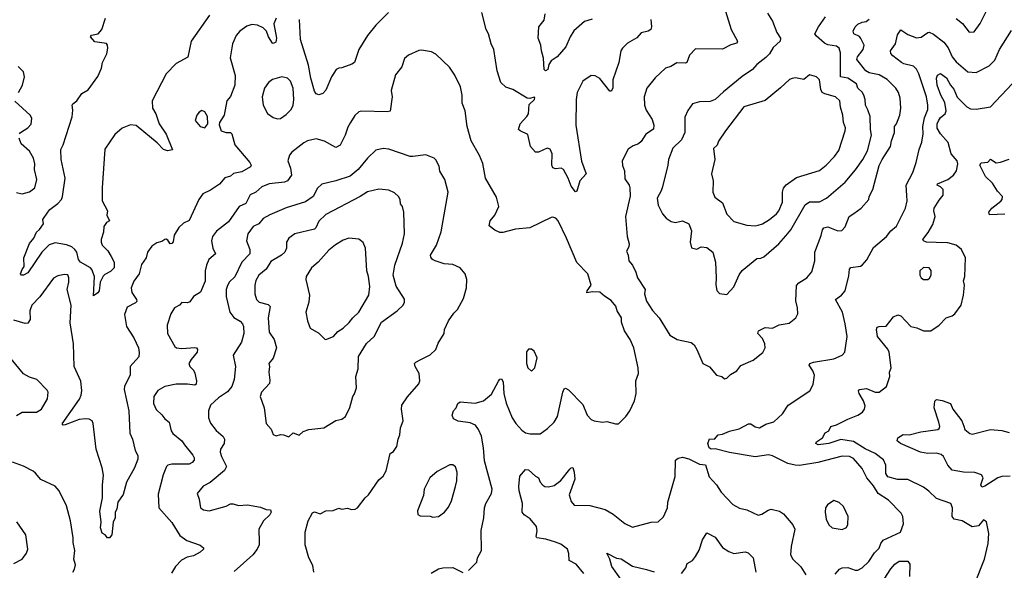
# Model space of a CAD drawing. Extents: x 2057697 to 2160550, y 827490 to 1016834.
# Tile 377 of 509: x 2065857 to 2072762, y 980288 to 984144. Entities that reach past the tile are written whole.
import ezdxf

# ---------------------------------------------------------------- set-up
doc = ezdxf.new("R2010")
doc.units = 0

msp = doc.modelspace()

# ---------------------------------------------------------------- linework, layer by layer
at = {"layer": '0CON20XD'}
for points in [[(2072425, 984153.3), (2072468, 984118), (2072515, 984056.2), (2072549.7, 984060.3), (2072592, 984118), (2072640.6, 984215)], [(2067187.5, 984175), (2067060.5, 983995), (2067037.2, 983882.8), (2066953.4, 983836.6), (2066885, 983764.3), (2066786.4, 983575), (2066789.2, 983525), (2066811.1, 983485), (2066835.9, 983415.9), (2066885, 983342), (2066927.7, 983232.3), (2066894.3, 983225.7), (2066865.8, 983235), (2066821.6, 983281.6), (2066675, 983402.5), (2066635, 983406.8), (2066575, 983384.5), (2066525, 983339.1), (2066453.6, 983236.4), (2066435.4, 982965.4), (2066434.4, 982875), (2066472, 982805), (2066468.8, 982775), (2066486.7, 982735), (2066465, 982723.3), (2066448, 982695), (2066445.6, 982655), (2066428.9, 982605), (2066428.2, 982585), (2066435, 982564.2), (2066475, 982525.8), (2066499.2, 982485), (2066518.8, 982445), (2066518.8, 982405), (2066495, 982380), (2066455, 982360), (2066442.8, 982347.2), (2066422, 982305), (2066415.4, 982244.6), (2066405, 982230), (2066375, 982210), (2066382.2, 982345), (2066363.9, 982393.9), (2066354.2, 982405), (2066284.6, 982445), (2066269.6, 982465), (2066256.9, 982515), (2066244.3, 982534.3), (2066222.6, 982552.6), (2066185, 982566.8), (2066105, 982581.8), (2066063.2, 982566.8), (2066012.5, 982515), (2065915, 982372), (2065885, 982354), (2065870, 982355), (2065863.3, 982365), (2065874.2, 982395), (2065889.2, 982415), (2065886.7, 982475), (2065925, 982576.2), (2065955.7, 982614.3), (2065974, 982655), (2065995.8, 982674.2), (2066024, 982715), (2066020, 982745), (2066055, 982796), (2066069.2, 982815), (2066125, 982856.9), (2066149.4, 982885), (2066158.1, 982905), (2066176.5, 983035), (2066148.8, 983165), (2066146.2, 983235), (2066162.4, 983267.6), (2066225.9, 983464.1), (2066230.6, 983509.4)], [(2066230.6, 983509.4), (2066224.2, 983545), (2066230, 983555), (2066258.6, 983575), (2066292.3, 983627.7), (2066336.9, 983653.1), (2066405, 983747.5), (2066430, 983805), (2066436.9, 983845), (2066467.5, 983905), (2066475.6, 983945.6), (2066474, 983965), (2066465, 983978), (2066385, 983988.9), (2066353.8, 984025), (2066360, 984035), (2066407.5, 984045), (2066432.2, 984075), (2066459.2, 984155)], [(2067655.7, 984155), (2067638.1, 984115), (2067658.8, 984015), (2067653, 983987), (2067635, 983977.5), (2067630.7, 983980.7), (2067602.9, 984025), (2067587.1, 984065), (2067565, 984086.9), (2067525, 984105.6), (2067485, 984110.8), (2067450.3, 984099.7), (2067401.2, 984065), (2067375.6, 984034.4), (2067348.9, 983975), (2067332.7, 983877.3), (2067367.3, 983752.7), (2067365.8, 983685.8), (2067335, 983606.7), (2067308.8, 983575), (2067292, 983475), (2067257.5, 983425), (2067257, 983407), (2067270, 983365), (2067305, 983353.8), (2067335, 983353.3), (2067344.1, 983344.1), (2067365, 983268.8), (2067470.8, 983145), (2067480, 983125), (2067475, 983114.3), (2067415, 983078.8), (2067355.8, 983065.8), (2067335, 983048.6), (2067294.6, 983035.4), (2067257.4, 982992.6), (2067195, 982949.2), (2067142, 982925), (2067112.5, 982885), (2067045, 982737.5), (2067005, 982720), (2066972.2, 982687.8), (2066940.8, 982635), (2066932.3, 982587.7), (2066925, 982576.7), (2066912.5, 982575), (2066895, 982600), (2066885, 982606.7), (2066875, 982603.8), (2066855, 982591.2), (2066818.8, 982581.2), (2066783.1, 982556.9), (2066754.3, 982515), (2066744, 982475), (2066711.7, 982428.3), (2066695.6, 982365), (2066657.7, 982312.3), (2066639.1, 982265), (2066644, 982234), (2066677.3, 982185), (2066679.1, 982170.9), (2066669.9, 982160.1), (2066610.3, 982129.7), (2066591.3, 982078.7), (2066606.5, 981995), (2066658.5, 981915), (2066689.2, 981845), (2066695.9, 981814.1), (2066692.5, 981782.5), (2066630.8, 981715), (2066630.8, 981655), (2066593, 981577), (2066590.5, 981555), (2066623.6, 981405), (2066629.1, 981249.1), (2066649.2, 981205), (2066665.9, 981125.9), (2066685, 981092.5), (2066686.7, 981065), (2066661.9, 981005), (2066605.5, 980905), (2066582.4, 980817.6), (2066545.8, 980765), (2066538, 980715), (2066526.7, 980695), (2066526.2, 980655), (2066513.3, 980625), (2066504, 980535), (2066487.5, 980515), (2066472.5, 980515), (2066456.4, 980536.4), (2066435, 980547.5), (2066424.2, 980585), (2066428, 980625), (2066419.1, 980700.9), (2066437.8, 980795), (2066436.9, 980885), (2066444.6, 980954.6)], [(2068444.4, 984195.6), (2068353.8, 984105), (2068295.7, 984034.3), (2068234.2, 983935), (2068204.5, 983845.5), (2068187.3, 983832.7), (2068115, 983806.7), (2068094.2, 983805.8), (2068076.2, 983795), (2068042.5, 983745), (2068005, 983650), (2067982.6, 983627.4), (2067955, 983617.1), (2067935, 983626), (2067924.6, 983644.6), (2067898.7, 983735), (2067881.3, 983825), (2067826.7, 984005), (2067818.1, 984145)], [(2070281.9, 984145), (2070287.5, 984095), (2070282, 984075), (2070265, 984063.1), (2070215, 984052), (2070185, 984016.2), (2070119.7, 983980.3), (2070085, 983943.8), (2070073.3, 983925), (2070058.5, 983845), (2070017.2, 983722.8), (2070017.1, 983665), (2070005.6, 983644.4), (2069995, 983644), (2069925, 983731.2), (2069891.7, 983751.7), (2069865, 983753.8), (2069806, 983714), (2069766.1, 983633.9), (2069759.3, 983585), (2069757.3, 983405), (2069797.6, 983152.4), (2069830, 983065), (2069784, 983015), (2069765, 982942.5), (2069755, 982937.5), (2069725, 982978.8), (2069703.6, 983033.6), (2069670, 983095), (2069655, 983103.8), (2069615, 983100), (2069595, 983107.5), (2069589.2, 983125), (2069590, 983205), (2069577.7, 983237.7), (2069555, 983243.3), (2069495, 983216.2), (2069475, 983216.7), (2069440, 983255), (2069420.3, 983340.3), (2069365.6, 983365.6), (2069355.9, 983375.9), (2069365.8, 983415), (2069414.2, 983465.8), (2069424, 983485), (2069430.5, 983549.5), (2069466, 983585), (2069468.8, 983598.8), (2069465, 983602.5), (2069435, 983591.2), (2069415, 983593.8), (2069315, 983654.2), (2069265, 983672.5), (2069230.8, 983705), (2069205.7, 983785), (2069182, 983935), (2069162.9, 983975), (2069144, 984045), (2069128, 984075), (2069098.8, 984195)], [(2069872.3, 984147.7), (2069817.9, 984132.1), (2069743, 984067), (2069716.6, 984023.4), (2069686.7, 983955), (2069625.7, 983885), (2069584.3, 983855), (2069568.5, 983831.5), (2069560, 983795), (2069545, 983786), (2069534.4, 983795), (2069530.8, 983875), (2069516, 983925), (2069512.5, 983965), (2069493.3, 984015), (2069498.6, 984095), (2069535, 984140), (2069542.2, 984185)], [(2070807.1, 984205), (2070845.5, 984075.5), (2070890, 983995), (2070885, 983980), (2070842.9, 983967.1), (2070785, 983937.8), (2070595, 983940.8), (2070554.2, 983895), (2070535, 983843.8), (2070525, 983839.2), (2070465, 983843.1), (2070422.6, 983817.4), (2070385.4, 983804.6), (2070313.7, 983736.3), (2070255.7, 983665), (2070236.9, 983605), (2070239.2, 983545), (2070250.7, 983510.7), (2070292.9, 983445), (2070303.1, 983405), (2070302.1, 983377.9), (2070248.3, 983341.7), (2070215, 983292), (2070196.2, 983275), (2070159.7, 983260.3), (2070123.7, 983236.3), (2070081.9, 983155), (2070083.6, 983123.6), (2070097.1, 983085), (2070099.5, 983029.5), (2070132, 982985), (2070136.7, 982966.7), (2070137, 982907), (2070106, 982765), (2070115.8, 982625), (2070130.6, 982575), (2070127.8, 982552.2), (2070112, 982522), (2070123.3, 982495), (2070128, 982455), (2070153.8, 982425), (2070178.8, 982375), (2070190, 982335), (2070242.5, 982255), (2070238.8, 982225), (2070252.3, 982172.3), (2070295, 982107.5), (2070341.2, 982055), (2070415, 981933.8), (2070467.5, 981905), (2070565, 981883.8), (2070585.6, 981865.6), (2070605.8, 981835), (2070647.5, 981735), (2070695, 981713.3), (2070744.3, 981654.3), (2070780, 981645), (2070798.3, 981628.3)], [(2071101.1, 984191.1), (2071135.7, 984135), (2071165.7, 984055), (2071191.4, 984015), (2071190.8, 983995), (2071140.5, 983949.5), (2071114.4, 983905), (2071090.2, 983879.8), (2071025, 983829.4), (2070994.7, 983795.3), (2070923.1, 983746.9), (2070791.4, 983638.6), (2070735, 983584.5), (2070698.9, 983571.1), (2070625, 983568), (2070574.4, 983555.6), (2070541.7, 983508.3), (2070522, 983462), (2070521.1, 983355), (2070497.9, 983302.1), (2070438, 983245), (2070405.8, 983165), (2070401.9, 983125), (2070365.6, 982974.4), (2070355.6, 982944.4), (2070326.2, 982895), (2070334.3, 982845), (2070363.8, 982783.8), (2070390, 982755), (2070425, 982730), (2070455, 982724.5), (2070505, 982734.6), (2070549.2, 982715), (2070568.6, 982665), (2070558.8, 982585), (2070567, 982547), (2070605, 982538), (2070635, 982552.5), (2070675, 982548), (2070716.7, 982515), (2070737.3, 982445), (2070741.9, 982335), (2070737.7, 982287.7), (2070745, 982247.5), (2070765, 982226.7), (2070815, 982220)], [(2070798.3, 981628.3), (2070815, 981633.3), (2070841.2, 981658.8), (2070885, 981684), (2070915, 981721.2), (2071001.2, 981758.8), (2071067.6, 981812.4), (2071084.3, 981845), (2071083, 981873), (2071065, 981911.2), (2071034, 981945), (2071036.7, 981965), (2071085, 981988), (2071135, 981983.8), (2071183, 982007), (2071252.3, 982017.7), (2071300, 982055), (2071313.8, 982085), (2071312, 982125), (2071300, 982175), (2071305, 982282.5), (2071319.7, 982300.3), (2071376.2, 982335), (2071411.7, 982378.3), (2071432.5, 982455), (2071432.9, 982515), (2071478, 982632), (2071486.6, 982673.4), (2071495, 982685.8), (2071525, 982694.4), (2071595, 982664.4), (2071622.2, 982667.8), (2071646.1, 982693.9), (2071674.5, 982765.5), (2071707.5, 982787.5), (2071758.8, 982825), (2071811.2, 982885), (2071813.8, 982905), (2071838.6, 982955), (2071885, 983122), (2071905, 983165.7), (2071963.8, 983255), (2071969.6, 983295), (2071991.1, 983355), (2071992.5, 983395), (2072005.9, 983414.1), (2072028.2, 983475), (2072035.5, 983525), (2072031.1, 983595), (2072018.9, 983635), (2072000.8, 983665), (2071940, 983725), (2071885, 983758.9), (2071815, 983772.8), (2071789.5, 983785), (2071727.9, 983865), (2071731.2, 983885), (2071772.1, 983935), (2071779.1, 983965), (2071755, 984013.3), (2071745, 984025.5), (2071706, 984045), (2071701.1, 984065), (2071716.7, 984095), (2071735, 984113.1), (2071765, 984128), (2071792.5, 984132.5), (2071813, 984147)], [(2070815, 982220), (2070865, 982273.3), (2070902.3, 982357.7), (2070923, 982387), (2071025, 982472.5), (2071055, 982474.3), (2071075, 982482.5), (2071180.8, 982575), (2071230.2, 982629.8), (2071265, 982672.5), (2071365, 982848.2), (2071395, 982869.1), (2071465, 982867.8), (2071515, 982893.1), (2071645, 983007.1), (2071717.9, 983092.1), (2071770.4, 983165), (2071803.3, 983226.7), (2071830, 983335), (2071822.3, 983375), (2071821.9, 983465), (2071803.7, 983513.7), (2071787.1, 983545), (2071786.2, 983585), (2071776.9, 983615), (2071765, 983636.9), (2071735.3, 983665), (2071725, 983695.5), (2071665, 983733.9), (2071612.2, 983745), (2071612.8, 983912.8), (2071604.3, 983945), (2071585, 983959.5), (2071525, 983969.3), (2071500.5, 983980.5), (2071441.6, 984031.6), (2071433.5, 984045), (2071457.5, 984095), (2071508.1, 984165)], [(2072077, 982913), (2072072.9, 982985), (2072119.4, 983075), (2072144.4, 983145), (2072164.3, 983235), (2072182.5, 983287.5), (2072192.3, 983345), (2072190, 983395), (2072202.9, 983457.1), (2072224.1, 983515.9), (2072225.3, 983545), (2072215.7, 983605), (2072163.1, 983765), (2072145, 983798.2), (2072125, 983818.8), (2072057.1, 983835), (2072039.6, 983845), (2071980, 983890), (2071966.9, 983906.9), (2071963.3, 983925), (2071998.2, 983975), (2072011.8, 984038.2), (2072035, 984072.9), (2072085, 984040.6), (2072145, 984017.5), (2072178.5, 984021.5), (2072224.6, 984055.4), (2072235, 984056.7), (2072265, 984042.5), (2072337.6, 983987.6), (2072368, 983948), (2072396.4, 983885), (2072425, 983848.5), (2072505, 983778.5), (2072565, 983774.4), (2072655, 983820), (2072695, 983860.8), (2072728.9, 983935), (2072811.4, 984068.6)], [(2069005, 980286.7), (2069062.5, 980345), (2069067.5, 980375), (2069096.2, 980425), (2069093.4, 980566.6), (2069111.4, 980655), (2069115.6, 980725), (2069125.5, 980754.5), (2069165.6, 980825), (2069170.6, 980855), (2069117.3, 981055), (2069110, 981145), (2069095, 981226.7), (2069074.4, 981274.4), (2069053.3, 981305), (2069015, 981319.4), (2068932.1, 981332.1), (2068898.3, 981348.3), (2068888.8, 981375), (2068898.8, 981405), (2068916.7, 981425), (2068930, 981455), (2068945, 981466.7), (2069051.2, 981458.8), (2069108.8, 981475), (2069165, 981522), (2069215, 981613.3), (2069225, 981626.7), (2069235, 981627.5), (2069246.6, 981606.6), (2069252.3, 981525), (2069269.2, 981459.2), (2069311.5, 981355), (2069337.3, 981315), (2069379.4, 981269.4), (2069405, 981250.9), (2069437.6, 981242.4), (2069506.7, 981243.3), (2069558.6, 981281.4), (2069604.5, 981325.5), (2069628.1, 981365), (2069665.6, 981535), (2069675, 981558.8), (2069685, 981564.2), (2069705, 981552.5), (2069805, 981448), (2069835.7, 981375), (2069865, 981344.2), (2069884.5, 981334.5), (2069945, 981324), (2069975, 981330), (2070035, 981313.3), (2070055, 981313.3), (2070106.7, 981365), (2070136.2, 981405), (2070169.2, 981475), (2070180.6, 981525), (2070178.8, 981615), (2070195.4, 981665), (2070194.5, 981705), (2070163.9, 981846.1), (2070136.9, 981905), (2070097.5, 981965), (2070078, 982025), (2070076.2, 982055), (2070046.7, 982105), (2070038.3, 982138.3), (2070005, 982177.5), (2069957.5, 982207.5), (2069925, 982236.7), (2069871.4, 982238.6), (2069835, 982230), (2069836.7, 982245), (2069863.3, 982285), (2069841.2, 982365), (2069763, 982443), (2069691.5, 982615), (2069634.2, 982735), (2069616.7, 982755), (2069595, 982761.2), (2069585, 982758), (2069435, 982685.8), (2069335, 982677.1), (2069245, 982652.9), (2069224.3, 982654.3), (2069188.8, 982668.8), (2069150, 982700), (2069156, 982735), (2069189.2, 982775), (2069218, 982835), (2069201.7, 982901.7), (2069124.2, 983034.2), (2069105, 983136.7), (2069082.4, 983192.4), (2069022.5, 983295), (2068994.1, 983395.9), (2068982, 983505), (2068960.3, 983560.3), (2068960.8, 983615), (2068947.5, 983675), (2068909.2, 983755), (2068871.3, 983811.3), (2068775, 983903.3), (2068745, 983920), (2068675, 983931.2), (2068655, 983928.8), (2068584.1, 983895.9), (2068555, 983872.5), (2068537, 983813), (2068492.3, 983757.7), (2068462.1, 983647.9), (2068468.1, 983605), (2068455.5, 983504.5), (2068435, 983498.1), (2068255, 983504), (2068235, 983498), (2068207.6, 983472.4), (2068177.1, 983425), (2068158.3, 983391.7), (2068138.5, 983335), (2068105, 983266), (2068075, 983248.1), (2067995, 983294.3), (2067935, 983310), (2067875, 983295.8), (2067849.3, 983280.7), (2067764.4, 983215.6), (2067748, 983195), (2067737.5, 983155), (2067755.5, 983105), (2067762.5, 983055), (2067735.8, 983015), (2067715, 983006.5), (2067605.4, 982994.6), (2067555, 982972.5), (2067512.9, 982937.1), (2067472.9, 982917.1), (2067443.1, 982856.9), (2067395, 982835.8), (2067322.4, 982727.6), (2067236.3, 982663.7), (2067208.9, 982625), (2067203.3, 982595), (2067211.1, 982545), (2067229.4, 982505), (2067184.4, 982465), (2067168.1, 982425), (2067158.2, 982385), (2067158.1, 982311.9), (2067125.8, 982235), (2067076.2, 982205), (2067051.2, 982168.8), (2067035, 982160.8), (2066995, 982163.8), (2066978.8, 982145), (2066942, 982125), (2066917, 982083), (2066890.8, 982005), (2066894.4, 981945), (2066945, 981854.2), (2066956.5, 981846.5), (2066995, 981840.4), (2067085, 981848.1), (2067096.7, 981845), (2067103.8, 981835), (2067100.8, 981815), (2067058.9, 981765), (2067043.3, 981735), (2067049.2, 981715), (2067075, 981688.6), (2067085, 981668.1), (2067097.5, 981615), (2067095, 981591.5), (2067085, 981583.7), (2067035, 981591.6), (2066955, 981590.7), (2066875, 981574.6), (2066825, 981547.5), (2066796.7, 981505), (2066795.6, 981455), (2066815, 981413.3), (2066855, 981376.2), (2066875, 981348.8), (2066905.6, 981325.6), (2066918.6, 981265), (2066930.8, 981245), (2066994.4, 981194.4), (2067013, 981167), (2067070.6, 981095), (2067080.6, 981075), (2067080.3, 981059.7), (2067067.4, 981042.6), (2067045, 981031.4), (2066925, 981031.5), (2066896.7, 981025), (2066885.8, 981015), (2066863.1, 980955), (2066828.3, 980821.7), (2066832.5, 980725), (2066925, 980622), (2066980.3, 980530.3), (2067028.8, 980495), (2067123.2, 980463.2), (2067146.7, 980445), (2067146.7, 980435), (2067123.3, 980415), (2067075, 980389.2), (2067031.3, 980378.7), (2066991.7, 980358.3), (2066948.8, 980315), (2066922.3, 980267.7)], [(2065848, 983635), (2065876.2, 983685), (2065891.2, 983745), (2065885, 983780), (2065845.4, 983815.4)], [(2067665, 983450), (2067685, 983452.9), (2067725, 983479.1), (2067761.8, 983515), (2067774.5, 983545), (2067779.2, 983585), (2067774.5, 983665), (2067755, 983714), (2067734.5, 983734.5), (2067695, 983743.3), (2067628.8, 983725), (2067602.9, 983705), (2067574.4, 983665), (2067556.9, 983605), (2067564.5, 983544.5), (2067595, 983486.2), (2067635, 983458.8), (2067665, 983450)], [(2071015, 982699.4), (2071035, 982704.3), (2071065, 982713.3), (2071114, 982745), (2071165, 982784.4), (2071181.1, 982805), (2071205.6, 982865), (2071207.1, 982935), (2071214.2, 982965), (2071231.7, 982988.3), (2071305, 983038.9), (2071465, 983088.6), (2071512.5, 983125), (2071570, 983185), (2071601.1, 983228.9), (2071646.5, 983365), (2071647.2, 983387.2), (2071633.3, 983425), (2071629.5, 983475), (2071612.4, 983532.4), (2071608.1, 983575), (2071576.7, 983605), (2071504, 983624), (2071485.3, 983635.3), (2071475.8, 983655.8), (2071465, 983723.3), (2071445, 983744.3), (2071395, 983758.6), (2071355, 983726.2), (2071296.8, 983736.8), (2071275, 983733.1), (2071255, 983724.2), (2071192.5, 983667.5), (2071085, 983579.4), (2070935, 983534.2), (2070805.8, 983365), (2070757.6, 983292.4), (2070748.8, 983265), (2070723, 983243), (2070731.2, 983165), (2070707.5, 983065), (2070719.2, 983015), (2070718.6, 982935), (2070731.1, 982901.1), (2070785, 982861.2), (2070815, 982781.2), (2070865, 982731.2), (2070955, 982706), (2071015, 982699.4)], [(2072231.5, 980841.5), (2072195, 980869.4), (2072085, 980923.3), (2072012.9, 980922.9), (2071945, 980942.5), (2071930.6, 980965), (2071931.5, 981025), (2071915, 981061.4), (2071855.6, 981105), (2071785, 981139.3), (2071705, 981188.8), (2071615, 981203.2), (2071530, 981175), (2071457, 981167), (2071440, 981175), (2071445, 981186.9), (2071485.6, 981215), (2071505, 981250), (2071532, 981265), (2071544.5, 981295.5), (2071585, 981305.4), (2071663.3, 981346.7), (2071735, 981374.4), (2071768, 981395), (2071780.8, 981415), (2071785, 981440), (2071774.4, 981475), (2071742.9, 981525), (2071740, 981545), (2071745.8, 981554.2), (2071795, 981560), (2071855.8, 981534.2), (2071885, 981536), (2071935.7, 981574.3), (2071959.2, 981645), (2071957.1, 981675), (2071967.8, 981705), (2071954.5, 981815), (2071945, 981835.7), (2071872.5, 981925), (2071864.2, 981975), (2071870, 981990), (2071884, 981996), (2071933.6, 981996.4), (2071985, 982063.3), (2072015, 982076.2), (2072035, 982068.8), (2072105, 981994.2), (2072147.5, 981985), (2072194.5, 981964.5), (2072245.7, 981964.3), (2072305, 982004), (2072353.8, 982055), (2072395, 982070), (2072413.8, 982085), (2072458, 982145), (2072475.8, 982214.2), (2072482, 982285), (2072476, 982315), (2072483.8, 982345), (2072488.8, 982475), (2072461.2, 982535), (2072425, 982564), (2072365, 982580.6), (2072284.6, 982584.6), (2072217, 982587), (2072193.8, 982595), (2072190, 982605), (2072227.1, 982652.9), (2072260.2, 982709.8), (2072275.6, 982765), (2072268.1, 982805), (2072270.6, 982825), (2072305, 982881.2), (2072333.8, 982915), (2072332.9, 982955), (2072315, 982972.9), (2072290, 982985), (2072293.8, 982995), (2072365, 983024.5), (2072406, 983055), (2072426.9, 983085), (2072436.4, 983135), (2072431.9, 983155), (2072389.4, 983205), (2072366.8, 983285), (2072312.9, 983345), (2072291.5, 983385), (2072291.3, 983415), (2072298.9, 983435), (2072315, 983458.8), (2072347.8, 983485), (2072354.7, 983505), (2072343.4, 983565), (2072315.4, 983615), (2072291.5, 983685), (2072285.8, 983735), (2072293.7, 983756.3), (2072315, 983766.7), (2072355, 983736.7), (2072383.5, 983685), (2072407.2, 983657.2), (2072431.7, 983601.7), (2072499.6, 983535), (2072525, 983520.4), (2072565, 983517.3), (2072665, 983534.4), (2072816.9, 983695)], [(2065855.9, 983344.1), (2065863.8, 983355), (2065915, 983386.2), (2065938.3, 983411.7), (2065941.2, 983455), (2065930, 983475), (2065822.9, 983572.9)], [(2067155, 983387.5), (2067177.5, 983415), (2067173.3, 983465), (2067155, 983500), (2067135, 983507.5), (2067115, 983497.5), (2067098.8, 983475), (2067087, 983437), (2067122.5, 983395), (2067155, 983387.5)], [(2065835, 982933.3), (2065875.5, 982924.5), (2065925, 982938), (2065964.2, 982965.8), (2065977.5, 983025), (2065961.4, 983095), (2065962.9, 983135), (2065954.3, 983175), (2065925, 983222.5), (2065868, 983275), (2065854.2, 983315)], [(2067918.8, 980275), (2067911.7, 980321.7), (2067883.8, 980375), (2067858.8, 980465), (2067858.8, 980555), (2067880, 980635), (2067911.2, 980688.8), (2067925, 980696.7), (2067965, 980684), (2068005, 980704), (2068055, 980706), (2068095, 980722.5), (2068115, 980716.7), (2068155, 980722.5), (2068185, 980713.3), (2068210, 980715), (2068226.1, 980723.9), (2068280, 980795), (2068303.3, 980815), (2068375, 980921.2), (2068405, 980946), (2068426.7, 980985), (2068454.2, 981105), (2068479.5, 981120.5), (2068501.2, 981155), (2068510, 981205), (2068522.7, 981237.3), (2068528, 981285), (2068545.8, 981335), (2068534.2, 981415), (2068535.8, 981445), (2068576.6, 981503.4), (2068655, 981593.8), (2068662.5, 981615), (2068659.2, 981665), (2068631.2, 981715), (2068626.7, 981735), (2068634.2, 981745.8), (2068665, 981761.2), (2068735, 981796.2), (2068776.1, 981833.9), (2068792.3, 981877.7), (2068833.3, 981945), (2068836.7, 981975), (2068864.3, 982035.7), (2068900.9, 982089.1), (2068928, 982115), (2068969.5, 982190.5), (2068991.4, 982265), (2068992.5, 982325), (2068980, 982365), (2068946, 982405), (2068895, 982430), (2068834.5, 982434.5), (2068770, 982455), (2068751.2, 982465), (2068740.5, 982480.5), (2068738.8, 982495), (2068779.2, 982565), (2068812.3, 982657.7), (2068862, 982935), (2068839.2, 983025), (2068804.1, 983084.1), (2068798.8, 983118.8), (2068775, 983163.3), (2068763.9, 983173.9), (2068705, 983196.7), (2068615, 983186.2), (2068595, 983186), (2068445, 983236.7), (2068405, 983241.4), (2068355, 983230), (2068295, 983174), (2068231.5, 983095), (2068175, 983047.9), (2068075, 983014.4), (2067975, 982991.4), (2067945.8, 982965), (2067914.2, 982905), (2067862.4, 982867.6), (2067725, 982826.4), (2067611.5, 982778.5), (2067565, 982750.9), (2067535, 982714.4), (2067493.5, 982695), (2067457.5, 982645), (2067446.7, 982595), (2067470.5, 982535), (2067470.5, 982505), (2067415.5, 982445), (2067365.9, 982344.1), (2067325.6, 982305), (2067310.9, 982275), (2067304.6, 982254.6), (2067304.6, 982204.6), (2067330, 982095), (2067358.7, 982058.7), (2067402.6, 982032.6), (2067420, 982015), (2067426.8, 981995), (2067428.5, 981945), (2067412.5, 981885), (2067354.5, 981795), (2067369.5, 981715), (2067361.5, 981625), (2067345.8, 981575), (2067315, 981536.5), (2067251.8, 981495), (2067195.6, 981445), (2067181.8, 981405), (2067180.8, 981355), (2067195, 981319.2), (2067235.9, 981265.9), (2067284.2, 981225), (2067292.9, 981205), (2067290, 981175), (2067264.6, 981135.4), (2067263.1, 981115), (2067271.5, 981085), (2067306.2, 981015), (2067292.7, 980987.3), (2067191.7, 980901.7), (2067143.1, 980876.9), (2067102.5, 980825), (2067116, 980785), (2067124, 980725), (2067145, 980710.8), (2067185, 980703.3), (2067304.1, 980735.9), (2067335, 980753.3), (2067355, 980753.3), (2067390.5, 980740.5), (2067453.9, 980746.1), (2067545, 980729.4), (2067585, 980713.1), (2067615, 980710), (2067621.2, 980695), (2067612, 980675), (2067566.6, 980633.4), (2067533.6, 980576.4), (2067537.5, 980485), (2067535.8, 980465), (2067522, 980435), (2067491.4, 980395), (2067360.2, 980279.8)], [(2072765, 982781.4), (2072657, 982777), (2072652.5, 982795), (2072673.8, 982825), (2072737.6, 982872.4), (2072747.1, 982885), (2072748.6, 982905), (2072713.1, 982943.1), (2072679.7, 982999.7), (2072629.6, 983045), (2072590, 983125), (2072598.8, 983141.2), (2072645, 983146.7), (2072665, 983166.7), (2072705, 983142), (2072735, 983146.2), (2072795, 983168)], [(2067745, 981222.5), (2067775, 981250), (2067816, 981234), (2067845, 981258.8), (2067885, 981273.3), (2067990, 981285), (2068075, 981336.7), (2068115, 981346.7), (2068142.5, 981365), (2068171.7, 981428.3), (2068193.3, 981505), (2068205.9, 981524.1), (2068218.8, 981565), (2068213.8, 981645), (2068230.7, 981699.3), (2068234, 981785), (2068290, 981875), (2068342, 981925), (2068395, 982026), (2068503.8, 982105), (2068545.5, 982144.5), (2068556, 982165), (2068555.9, 982185.9), (2068497.4, 982277.4), (2068475.6, 982355), (2068487.8, 982425), (2068541.9, 982578.1), (2068554.5, 982645), (2068550, 982795), (2068540.8, 982835), (2068528, 982855), (2068525.8, 982885), (2068512.9, 982905), (2068485, 982930.6), (2068445, 982950), (2068375, 982957.8), (2068295, 982938.9), (2068244.7, 982905.3), (2068005, 982780), (2067955.9, 982734.1), (2067934, 982686), (2067925, 982677.9), (2067786.8, 982643.2), (2067743.8, 982615), (2067728, 982585), (2067728.6, 982545), (2067715.6, 982515), (2067692.5, 982495), (2067618.5, 982451.5), (2067585, 982396.9), (2067533.5, 982355), (2067513.6, 982316.4), (2067505.4, 982284.6), (2067506.2, 982225), (2067517.9, 982185), (2067535.3, 982165.3), (2067598.5, 982148.5), (2067614, 982135), (2067598.6, 982055), (2067605.6, 981955), (2067641.9, 981905), (2067657.5, 981845), (2067635, 981772.5), (2067603.6, 981736.4), (2067608.6, 981715), (2067603.3, 981675), (2067611.7, 981618.3), (2067609.2, 981595), (2067553.3, 981535), (2067542.5, 981505), (2067572.5, 981425), (2067586, 981315), (2067621.2, 981275), (2067635, 981237.5), (2067655, 981230), (2067685, 981238.6), (2067707.3, 981237.3), (2067745, 981222.5)], [(2071575, 980260.8), (2071605.4, 980294.6), (2071625, 980305.7), (2071665, 980307.1), (2071715, 980289.2), (2071735, 980288), (2071764.5, 980305.5), (2071811.3, 980348.7), (2071850.9, 980409.1), (2071885, 980442.5), (2071896.2, 980475), (2071912.2, 980497.7), (2072034, 980555), (2072053.6, 980613.6), (2072049.2, 980665), (2072037.9, 980687.9), (2071948.6, 980778.6), (2071875.9, 980825.9), (2071845, 980880), (2071798.5, 980935), (2071765, 981000), (2071705, 981071.5), (2071675, 981084.6), (2071625, 981086.1), (2071455, 981041.6), (2071325, 981021.9), (2071295, 981023.1), (2071244.4, 981034.4), (2071135, 981089.3), (2071106.9, 981096.9), (2071015, 981081.1), (2070835, 981111.5), (2070735, 981138), (2070705, 981136.2), (2070692, 981145), (2070682.5, 981175), (2070695, 981207.5), (2070730, 981205), (2070754.2, 981235.8), (2070785, 981240), (2070835, 981261.4), (2070902, 981278), (2070967.7, 981312.3), (2070985, 981313.8), (2071015, 981292), (2071043.9, 981286.1), (2071089.1, 981310.9), (2071145, 981328), (2071206.8, 981383.2), (2071246.2, 981445), (2071396.7, 981545), (2071421.4, 981588.6), (2071430.4, 981655), (2071419.6, 981685), (2071394, 981725), (2071398, 981735), (2071422.5, 981745), (2071565, 981768.6), (2071625, 981793.8), (2071643.9, 981816.1), (2071658.6, 981925), (2071646.7, 982015), (2071627.5, 982095), (2071577.5, 982185), (2071620.8, 982215), (2071644.5, 982245.5), (2071670.9, 982349.1), (2071675, 982397.5), (2071685, 982408), (2071752.5, 982417.5), (2071764.2, 982425.8), (2071796.9, 982463.1), (2071845, 982548.8), (2071935.8, 982625), (2071965, 982664.2), (2072005, 982698), (2072068.8, 982825), (2072080, 982875), (2072077, 982913)], [(2068005, 981903.3), (2068056.7, 981925), (2068088.8, 981961.2), (2068125, 981982.5), (2068167.6, 982022.4), (2068193.2, 982056.8), (2068235.3, 982094.7), (2068305.5, 982215), (2068312.2, 982275), (2068303.5, 982345), (2068291.8, 982385), (2068282.5, 982545), (2068265, 982583.3), (2068235, 982606.2), (2068165, 982614.2), (2068125, 982600), (2068072.8, 982567.2), (2068025, 982530), (2067949.2, 982445), (2067904, 982405), (2067866.2, 982345), (2067864, 982325), (2067888.6, 982215), (2067884.2, 982165), (2067864, 982095), (2067874.2, 982035), (2067895, 981983.8), (2067955, 981948.8), (2067996.2, 981906.2), (2068005, 981903.3)], [(2066444.6, 980954.6), (2066436.2, 981005), (2066393.8, 981136.2), (2066372.9, 981315), (2066365, 981333.8), (2066345, 981345.8), (2066318.9, 981348.9), (2066275, 981343.6), (2066176.2, 981306.2), (2066162.5, 981305), (2066154.3, 981314.3), (2066276.2, 981485), (2066289.2, 981515), (2066294, 981546), (2066285, 981612), (2066238.8, 981715), (2066233.6, 981873.6), (2066211.7, 982021.7), (2066217.3, 982145), (2066190.8, 982255), (2066202, 982305), (2066202, 982335), (2066195, 982356.2), (2066171.4, 982358.6), (2066125, 982350), (2066095, 982333.8), (2065997.4, 982202.6), (2065942.2, 982145), (2065927.8, 982105), (2065930, 982045), (2065915, 982018), (2065895, 982016.9), (2065815, 982038.5)], [(2072225, 982323.3), (2072237.3, 982332.7), (2072248.5, 982355), (2072248.5, 982388.5), (2072235, 982405.8), (2072195, 982407.5), (2072168, 982385), (2072168.6, 982355), (2072179.4, 982335), (2072193.9, 982323.9), (2072225, 982323.3)], [(2069445, 981682.5), (2069470, 981705), (2069485.8, 981775.8), (2069465, 981822.5), (2069445, 981836.7), (2069425, 981836.7), (2069411.7, 981818.3), (2069412, 981735), (2069420, 981705), (2069445, 981682.5)], [(2065835, 981371.2), (2065875, 981396.2), (2065914.2, 981395.8), (2065975, 981394.3), (2066010, 981415), (2066051.2, 981488.8), (2066055.8, 981535), (2066049.7, 981549.7), (2065976.2, 981625), (2065925, 981641.2), (2065885, 981663.8), (2065797.6, 981767.6)], [(2072803.3, 980946.7), (2072745, 980945.2), (2072715, 980934.1), (2072625, 980876.7), (2072605, 980870), (2072597.8, 980885), (2072613.1, 980935), (2072601.5, 980955), (2072555, 980973), (2072474.5, 980974.5), (2072395, 980988.9), (2072365, 981022.9), (2072334.7, 981084.7), (2072318.5, 981098.5), (2072285, 981107.2), (2072225, 981105.4), (2072173.3, 981115), (2072033.8, 981175), (2072011.2, 981195), (2072013.8, 981215), (2072051.7, 981238.3), (2072095, 981236.9), (2072175, 981258.1), (2072295, 981274.4), (2072305, 981281.2), (2072308.6, 981295), (2072303.3, 981325), (2072269.1, 981425), (2072275, 981472.5), (2072285, 981483.3), (2072325, 981476.7), (2072383.3, 981455), (2072400, 981415), (2072464.6, 981334.6), (2072477.2, 981297.2), (2072485, 981274.2), (2072520, 981245), (2072535, 981240), (2072665, 981273.8), (2072745, 981267.5), (2072795, 981253.5)], [(2066228.8, 980275), (2066241.2, 980295), (2066248, 980325), (2066237.1, 980365), (2066242.9, 980425), (2066231.7, 980481.7), (2066232.9, 980515), (2066212.9, 980635), (2066185, 980740), (2066133.8, 980845), (2066105, 980876.2), (2066004.5, 980924.5), (2065968.7, 980968.7), (2065951.3, 980981.3), (2065885, 981015.8), (2065805.6, 981045.6)], [(2069814.2, 980265), (2069759.7, 980329.7), (2069710.8, 980355), (2069707.8, 980405), (2069697.5, 980435), (2069650.8, 980470.8), (2069615, 980485.5), (2069546.6, 980506.6), (2069484.4, 980514.4), (2069478.6, 980525), (2069485.7, 980565), (2069480, 980595), (2069436.9, 980646.9), (2069395, 980676), (2069380.8, 980695), (2069382.2, 980755), (2069358.5, 980845), (2069356.5, 980875), (2069365, 980947.5), (2069405, 980993.3), (2069425, 980991.2), (2069475, 980946), (2069495.5, 980935.5), (2069506.7, 980905), (2069525, 980883.3), (2069540, 980875), (2069565, 980872.5), (2069605, 980882.5), (2069652.8, 980917.2), (2069715, 980996), (2069725, 981006.2), (2069735, 981006.7), (2069745.5, 980975), (2069749.1, 980925), (2069710.3, 980815), (2069725, 980768.6), (2069745, 980743.8), (2069855, 980741.1), (2069962.8, 980712.8), (2070019.8, 980679.8), (2070101.2, 980615), (2070155, 980589.4), (2070285, 980625.7), (2070335, 980625.8), (2070371.7, 980661.7), (2070398.6, 980725), (2070402, 980765), (2070454, 980945), (2070455, 981060), (2070475, 981072.5), (2070505, 981080), (2070548.7, 981068.7), (2070625, 981032), (2070665.7, 981025.7), (2070691.1, 980941.1), (2070743.1, 980885), (2070775, 980834.3), (2070857.3, 980747.3), (2070905, 980721.9), (2070955, 980710), (2071035, 980674.4), (2071060.2, 980679.8), (2071105, 980709.2), (2071126.1, 980716.1), (2071185, 980700.8), (2071212.7, 980682.7), (2071278.6, 980605), (2071293.3, 980575), (2071266.9, 980455), (2071263.1, 980395), (2071278, 980365), (2071335, 980311.2), (2071368.8, 980255)], [(2068755, 980658.8), (2068795, 980664.2), (2068835, 980694.3), (2068865, 980730), (2068884.5, 980775), (2068912.5, 980875), (2068921.5, 980915), (2068924.4, 980975), (2068913.3, 981013.3), (2068895, 981027.1), (2068873.8, 981026.2), (2068785, 980979.2), (2068734.2, 980935.8), (2068694.2, 980855.8), (2068688.8, 980811.2), (2068646.7, 980705), (2068649.3, 980679.3), (2068665, 980670), (2068735, 980666.7), (2068755, 980658.8)], [(2072553.8, 980195), (2072622.5, 980365), (2072649.2, 980475), (2072654, 980545), (2072635.9, 980625.9), (2072615, 980640), (2072580.5, 980599.5), (2072535, 980590.8), (2072465, 980634.5), (2072410, 980645), (2072395.6, 980665), (2072397.8, 980725), (2072386.9, 980755), (2072285, 980791.5), (2072231.5, 980841.5)], [(2071625, 980574.2), (2071653.9, 980586.1), (2071665, 980607.5), (2071665.7, 980665), (2071634.4, 980734.4), (2071602.7, 980762.7), (2071565, 980776), (2071521.2, 980745), (2071507.5, 980725), (2071504.3, 980695), (2071513.3, 980645), (2071531.4, 980605), (2071555, 980584.3), (2071625, 980574.2)], [(2065816.7, 980335), (2065874.3, 980365.7), (2065905, 980406.7), (2065914.2, 980435), (2065900.8, 980535), (2065837.4, 980627.4)], [(2070498, 980265), (2070527.5, 980305), (2070538.8, 980335), (2070573.9, 980356.1), (2070595, 980383.3), (2070620.7, 980429.3), (2070645, 980500), (2070675, 980550), (2070735, 980518.6), (2070785, 980446.2), (2070829.4, 980419.4), (2070865, 980406), (2070945, 980415.8), (2070965, 980408.8), (2071001.2, 980375), (2071018.6, 980275)], [(2070072.9, 980225), (2070009.2, 980315), (2069995.7, 980365.7), (2069975, 980407.5), (2070042.7, 980372.7), (2070075, 980367.1), (2070155, 980317.5), (2070253.4, 980293.4), (2070306.6, 980276.6)], [(2071920, 980225), (2071965, 980298.6), (2071995, 980330.5), (2072025, 980350.5), (2072085, 980352.5), (2072099.6, 980329.6), (2072097.1, 980245)], [(2068743, 980267), (2068793.2, 980296.8), (2068825, 980304.2), (2068895, 980306), (2068965, 980271.2)]]:
    msp.add_lwpolyline(points, dxfattribs=at)

doc.saveas('drawing.dxf')
